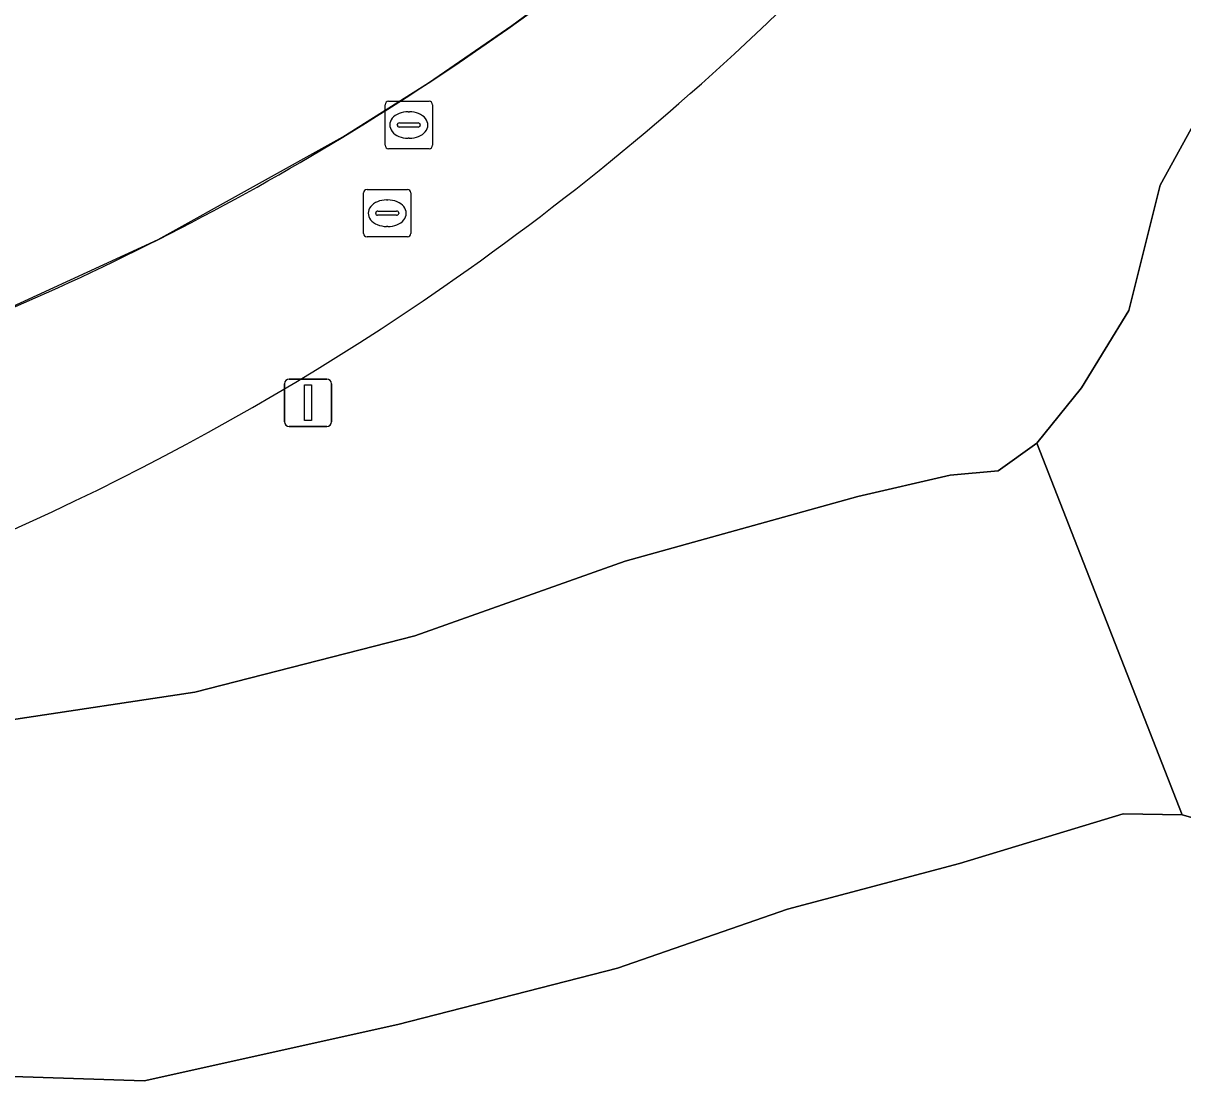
# Model space of a CAD drawing. Extents: x 155018 to 156648, y 383979 to 385733.
# Drawn here: x 155837.5 to 155861.93, y 384013.57 to 384035.87 of the extents above; entities that cross this region are included whole.
import ezdxf

# ---------------------------------------------------------------- set-up
doc = ezdxf.new("R2010")
doc.units = 0
for name, color, linetype in [('IMGEO_Erf', 7, 'Continuous'), ('IMGEO_Greppel_droge_sloot', 7, 'Continuous'), ('IMGEO_Groenvoorziening', 7, 'Continuous'), ('IMGEO_Lichtmast', 7, 'Continuous'), ('IMGEO_Lijnafwatering', 7, 'Continuous'), ('IMGEO_Oever', 7, 'Continuous'), ('IMGEO_Rijbaan_lokaal_gesloten', 7, 'Continuous'), ('IMGEO_Rioolput', 7, 'Continuous')]:
    doc.layers.add(name, color=color, linetype=linetype)

msp = doc.modelspace()

# ---------------------------------------------------------------- linework, layer by layer
at = {"layer": 'IMGEO_Erf'}
for centre, radius, start, end in [((155814.309, 384082.781), 57.684, 301.25015, 318.85708), ((155814.339, 384082.741), 57.634, 284.60658, 301.2457)]:
    msp.add_arc(centre, radius, start, end, dxfattribs=at)
at = {"layer": 'IMGEO_Greppel_droge_sloot'}
msp.add_lwpolyline([(155858.859, 384027.012), (155858.044, 384026.434), (155857.033, 384026.34), (155855.087, 384025.889), (155850.183, 384024.523), (155845.747, 384022.954), (155841.116, 384021.767), (155837.198, 384021.173), (155833.517, 384020.579), (155830.667, 384020.579), (155827.936, 384019.392), (155825.442, 384018.086), (155824.73, 384017.373), (155825.086, 384016.186), (155826.986, 384015.236), (155832.804, 384013.811), (155840.048, 384013.573), (155845.391, 384014.761), (155850.022, 384015.948), (155853.605, 384017.191), (155857.229, 384018.152), (155860.679, 384019.199), (155861.923, 384019.181)], close=True, dxfattribs=at)
at = {"layer": 'IMGEO_Groenvoorziening'}
for points in [[(155837.198, 384021.173), (155841.116, 384021.767), (155845.747, 384022.954), (155850.183, 384024.523), (155855.087, 384025.889), (155857.033, 384026.34), (155858.044, 384026.434), (155858.859, 384027.012), (155859.796, 384028.182), (155860.793, 384029.808), (155861.454, 384032.449), (155862.881, 384035.042)], [(155862.948, 384018.891), (155861.923, 384019.181), (155860.679, 384019.199), (155857.229, 384018.152), (155853.605, 384017.191), (155850.022, 384015.948), (155845.391, 384014.761), (155840.048, 384013.573), (155832.804, 384013.811)]]:
    msp.add_lwpolyline(points, dxfattribs=at)
for centre, radius, start, end in [((155814.006, 384076.999), 56.798, 304.7248, 314.8659), ((155814.009, 384077.004), 56.801, 270.6177, 304.7194)]:
    msp.add_arc(centre, radius, start, end, dxfattribs=at)
at = {"layer": 'IMGEO_Lichtmast'}
for p, q in [((155843.101, 384028.366), (155843.891, 384028.366)), ((155843.891, 384028.366), (155843.101, 384028.366)), ((155843.001, 384027.466), (155843.001, 384028.266)), ((155843.001, 384028.266), (155843.001, 384027.466)), ((155843.991, 384028.266), (155843.991, 384027.466)), ((155843.991, 384027.466), (155843.991, 384028.266)), ((155843.891, 384027.366), (155843.101, 384027.366)), ((155843.101, 384027.366), (155843.891, 384027.366))]:
    msp.add_line(p, q, dxfattribs=at)
msp.add_lwpolyline([(155843.421, 384028.241), (155843.571, 384028.241), (155843.571, 384027.491), (155843.421, 384027.491), (155843.421, 384028.241)], dxfattribs=at)
for centre, start, end in [((155843.101, 384028.266), 90, 180), ((155843.101, 384028.266), 90, 180), ((155843.891, 384028.266), 0, 90), ((155843.891, 384028.266), 360, 90), ((155843.101, 384027.466), 180, 270), ((155843.101, 384027.466), 180, 270), ((155843.891, 384027.466), 270, 0), ((155843.891, 384027.466), 270, 0)]:
    msp.add_arc(centre, 0.1, start, end, dxfattribs=at)
at = {"layer": 'IMGEO_Lijnafwatering'}
msp.add_lwpolyline([(155832.102, 384027.906), (155836.285, 384029.448), (155840.337, 384031.307), (155844.234, 384033.472), (155846.034, 384034.611), (155847.791, 384035.816), (155849.503, 384037.084)], dxfattribs=at)
at = {"layer": 'IMGEO_Oever'}
msp.add_lwpolyline([(155862.881, 384035.042), (155861.454, 384032.449), (155860.793, 384029.808), (155859.796, 384028.182), (155858.859, 384027.012), (155861.923, 384019.181), (155862.948, 384018.891)], dxfattribs=at)
at = {"layer": 'IMGEO_Rijbaan_lokaal_gesloten'}
for centre, radius, start, end in [((155814.309, 384082.781), 57.684, 301.25015, 318.85708), ((155814.006, 384076.999), 56.798, 304.7248, 314.8659), ((155814.339, 384082.741), 57.634, 284.60658, 301.2457), ((155814.009, 384077.004), 56.801, 270.6177, 304.7194)]:
    msp.add_arc(centre, radius, start, end, dxfattribs=at)
at = {"layer": 'IMGEO_Rioolput'}
for p, q in [((155845.121, 384033.294), (155845.121, 384034.146)), ((155845.196, 384034.22), (155846.048, 384034.22)), ((155846.122, 384034.146), (155846.122, 384033.294)), ((155845.609, 384034), (155845.634, 384034)), ((155845.38, 384033.714), (155845.38, 384033.726)), ((155845.818, 384033.677), (155845.42, 384033.677)), ((155845.423, 384033.763), (155845.821, 384033.763)), ((155845.864, 384033.726), (155845.864, 384033.714)), ((155845.632, 384033.44), (155845.607, 384033.44)), ((155846.048, 384033.22), (155845.196, 384033.22)), ((155844.666, 384031.435), (155844.666, 384032.287)), ((155844.741, 384032.361), (155845.593, 384032.361)), ((155845.667, 384032.287), (155845.667, 384031.435)), ((155845.154, 384032.141), (155845.179, 384032.141)), ((155844.925, 384031.855), (155844.925, 384031.867)), ((155845.363, 384031.818), (155844.965, 384031.818)), ((155844.968, 384031.904), (155845.366, 384031.904)), ((155845.409, 384031.867), (155845.409, 384031.855)), ((155845.177, 384031.581), (155845.152, 384031.581)), ((155845.593, 384031.361), (155844.741, 384031.361))]:
    msp.add_line(p, q, dxfattribs=at)
for points in [[(155845.121, 384033.294), (155845.121, 384034.146)], [(155845.196, 384034.22), (155846.048, 384034.22)], [(155846.122, 384034.146), (155846.122, 384033.294)], [(155846.048, 384033.22), (155845.196, 384033.22)], [(155844.666, 384031.435), (155844.666, 384032.287)], [(155844.741, 384032.361), (155845.593, 384032.361)], [(155845.667, 384032.287), (155845.667, 384031.435)], [(155845.593, 384031.361), (155844.741, 384031.361)]]:
    msp.add_lwpolyline(points, dxfattribs=at)
for centre, radius, start, end in [((155845.198, 384034.144), 0.0765, 91.552, 178.448), ((155845.198, 384034.144), 0.0765, 91.552, 178.448), ((155846.046, 384034.144), 0.0765, 1.552, 88.448), ((155846.046, 384034.144), 0.0765, 1.552, 88.448), ((155845.42, 384033.723), 0.0403, 85.8775, 175.7526), ((155845.417, 384033.713), 0.0366, 178.938, 274.7102), ((155845.821, 384033.72), 0.043, 264.8664, 352.4533), ((155845.825, 384033.725), 0.0386, 1.7309, 96.639), ((155845.198, 384033.296), 0.0765, 181.552, 268.448), ((155845.198, 384033.296), 0.0765, 181.552, 268.448), ((155846.046, 384033.296), 0.0765, 271.552, 358.448), ((155846.046, 384033.296), 0.0765, 271.552, 358.448), ((155844.743, 384032.285), 0.0765, 91.552, 178.448), ((155844.743, 384032.285), 0.0765, 91.552, 178.448), ((155845.591, 384032.285), 0.0765, 1.552, 88.448), ((155845.591, 384032.285), 0.0765, 1.552, 88.448), ((155844.965, 384031.864), 0.0403, 85.8775, 175.7526), ((155844.962, 384031.854), 0.0366, 178.938, 274.7102), ((155845.366, 384031.861), 0.043, 264.8664, 352.4533), ((155845.37, 384031.866), 0.0386, 1.7309, 96.639), ((155844.743, 384031.437), 0.0765, 181.552, 268.448), ((155844.743, 384031.437), 0.0765, 181.552, 268.448), ((155845.591, 384031.437), 0.0765, 271.552, 358.448), ((155845.591, 384031.437), 0.0765, 271.552, 358.448)]:
    msp.add_arc(centre, radius, start, end, dxfattribs=at)
for centre, major_axis, ratio, start_param, end_param in [((155845.608, 384033.72), (-0.387, 0.002), 0.722429, 4.712389, 7.853982), ((155845.633, 384033.72), (-0.39, 0.002), 0.717154, 1.570796, 4.712389), ((155845.153, 384031.861), (-0.387, 0.002), 0.722429, 4.712389, 7.853982), ((155845.178, 384031.861), (-0.39, 0.002), 0.717154, 1.570796, 4.712389)]:
    msp.add_ellipse(centre, major_axis=major_axis, ratio=ratio, start_param=start_param, end_param=end_param, dxfattribs=at)

doc.saveas('drawing.dxf')
